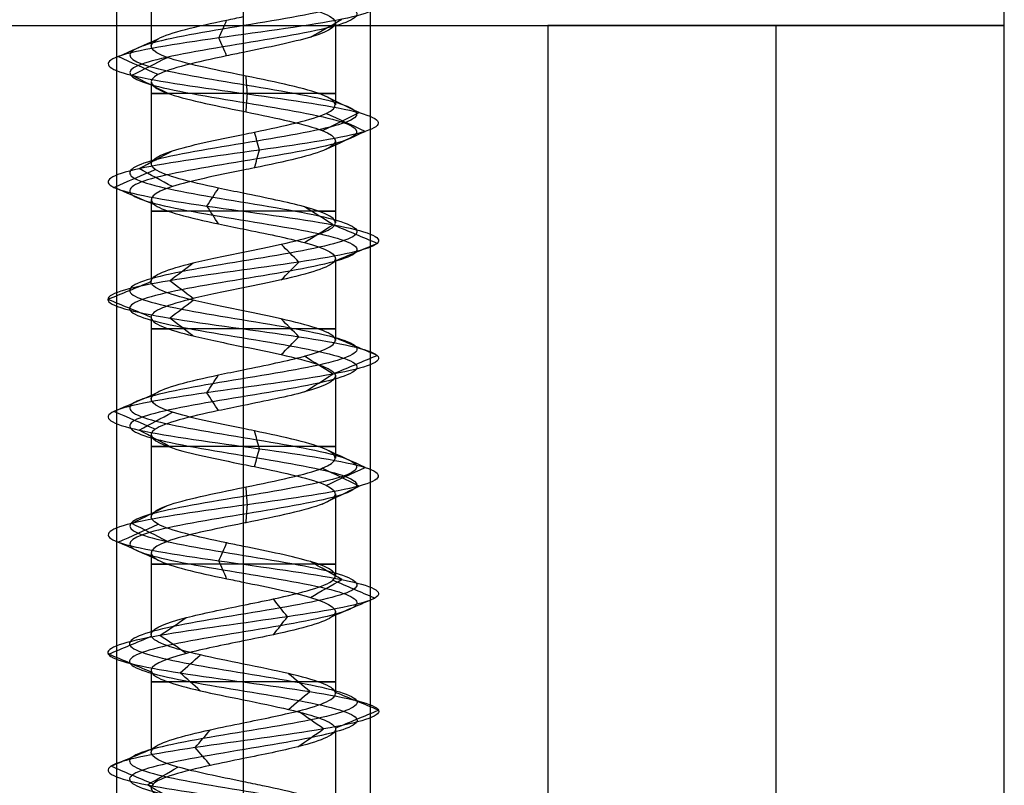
# Model space of a CAD drawing. Header units: millimetres. Extents: x -429 to 422, y -262 to 259.
# Tile 1039 of 1056: x 392 to 412, y 171 to 186. Entities that reach past the tile are written whole.
import ezdxf

# ---------------------------------------------------------------- set-up
doc = ezdxf.new("R2010")
doc.units = ezdxf.units.MM
doc.layers.add('Default', color=7, linetype='Continuous', true_color=0x000000)

msp = doc.modelspace()

# ---------------------------------------------------------------- linework, layer by layer
at = {"layer": 'Default', "color": 9, "true_color": 0xbebcba}
for p, q in [((395.057, 187.273, 880.822), (395.057, 185.658, 880.822)), ((398.688, 186.113, 880.822), (398.688, 184.498, 880.822)), ((396.873, 185.533, 879.005), (396.873, 183.919, 879.003)), ((395.057, 184.954, 880.822), (395.057, 183.34, 880.822)), ((398.688, 183.794, 880.822), (398.688, 182.18, 880.822)), ((396.873, 183.214, 879.003), (396.873, 181.601, 879.011)), ((395.057, 182.634, 880.822), (395.057, 181.022, 880.822)), ((398.688, 181.475, 880.822), (398.688, 179.862, 880.822)), ((396.873, 180.896, 879.011), (396.873, 179.283, 879.007)), ((395.057, 180.318, 880.822), (395.057, 178.704, 880.822)), ((398.688, 179.159, 880.822), (398.688, 177.544, 880.822)), ((396.873, 178.579, 879.007), (396.873, 176.964, 879.002)), ((395.057, 178, 880.822), (395.057, 176.385, 880.822)), ((398.688, 176.84, 880.822), (398.688, 175.224, 880.822)), ((396.873, 176.26, 879.002), (396.873, 174.646, 879.009)), ((395.057, 175.68, 880.822), (395.057, 174.067, 880.822)), ((398.688, 174.52, 880.822), (398.688, 172.907, 880.822)), ((396.873, 173.942, 879.009), (396.873, 172.328, 879.01)), ((395.057, 173.362, 880.822), (395.057, 171.75, 880.822)), ((398.688, 172.203, 880.822), (398.688, 170.589, 880.822)), ((396.873, 171.624, 879.01), (396.873, 170.01, 879.002))]:
    msp.add_line(p, q, dxfattribs=at)
at = {"layer": 'Default'}
for p, q in [((407.373, -247.435, 780.822), (407.373, 186.065, 780.822)), ((407.373, -247.435, 873.822), (407.373, 186.065, 873.822))]:
    msp.add_line(p, q, dxfattribs=at)
at = {"layer": 'Default', "color": 9, "true_color": 0xbebcba, "extrusion": (0, 1, 0)}
for centre, start, end in [((-396.873, 880.822, 184.726), 270, 35.4392), ((-396.873, 880.822, 184.726), 144.6197, 270), ((-396.873, 880.822, 182.408), 270, 35.2305), ((-396.873, 880.822, 182.408), 144.7021, 270), ((-396.873, 880.822, 180.09), 270, 35.3467), ((-396.873, 880.822, 180.09), 144.6749, 270), ((-396.873, 880.822, 177.771), 270, 35.4895), ((-396.873, 880.822, 177.771), 144.755, 270), ((-396.873, 880.822, 175.453), 270, 35.2736), ((-396.873, 880.822, 175.453), 144.5029, 270), ((-396.873, 880.822, 173.135), 270, 35.2522), ((-396.873, 880.822, 173.135), 144.7143, 270)]:
    msp.add_arc(centre, 1.816, start, end, dxfattribs=at)
at = {"layer": 'Default', "color": 9, "true_color": 0xbebcba}
for points, degree in [([(396.873, 199.97, 878.583), (396.128, 199.848, 878.583), (394.653, 199.603, 879.383), (394.458, 199.235, 881.91), (396.475, 198.867, 883.438), (398.853, 198.499, 882.577), (399.422, 198.132, 880.111), (397.66, 197.764, 878.296), (395.178, 197.396, 878.789), (394.245, 197.028, 881.141), (395.714, 196.66, 883.202), (398.242, 196.293, 883.087), (399.518, 195.925, 880.902), (398.376, 195.557, 878.644), (395.86, 195.189, 878.377), (394.269, 194.821, 880.345), (395.059, 194.454, 882.749), (397.506, 194.086, 883.392), (399.374, 193.718, 881.686), (398.956, 193.35, 879.19), (396.633, 192.983, 878.187), (394.529, 192.615, 879.592), (394.567, 192.247, 882.122), (396.713, 191.879, 883.464), (399.004, 191.511, 882.391), (399.347, 191.144, 879.884), (397.428, 190.776, 878.235), (395.001, 190.408, 878.951), (394.285, 190.04, 881.378), (395.934, 189.673, 883.297), (398.441, 189.305, 882.954), (399.514, 188.937, 880.662), (398.173, 188.569, 878.517), (395.643, 188.201, 878.479), (394.237, 187.834, 880.583), (395.24, 187.466, 882.906), (397.736, 187.098, 883.324), (399.442, 186.73, 881.456), (398.8, 186.362, 879.008), (396.396, 185.995, 878.219), (394.428, 185.627, 879.809), (394.695, 185.259, 882.326), (396.953, 184.891, 883.468), (399.137, 184.524, 882.191), (399.252, 184.156, 879.664), (397.192, 183.788, 878.195), (394.84, 183.42, 879.128), (394.346, 183.052, 881.61), (396.162, 182.685, 883.372), (398.628, 182.317, 882.803), (399.489, 181.949, 880.424), (397.959, 181.581, 878.409), (395.436, 181.213, 878.6), (394.226, 180.846, 880.822), (395.436, 180.478, 883.045), (397.959, 180.11, 883.236), (399.489, 179.742, 881.22), (398.628, 179.375, 878.841), (396.162, 179.007, 878.273), (394.346, 178.639, 880.035), (394.84, 178.271, 882.517), (397.192, 177.903, 883.449), (399.252, 177.536, 881.981), (399.137, 177.168, 879.453), (396.953, 176.8, 878.177), (394.695, 176.432, 879.319), (394.428, 176.064, 881.835), (396.396, 175.697, 883.425), (398.8, 175.329, 882.636), (399.442, 174.961, 880.189), (397.736, 174.593, 878.32), (395.24, 174.226, 878.739), (394.237, 173.858, 881.062), (395.643, 173.49, 883.166), (398.173, 173.122, 883.127), (399.514, 172.754, 880.982), (398.441, 172.387, 878.691), (395.934, 172.019, 878.348), (394.285, 171.651, 880.267), (395.001, 171.283, 882.694), (397.428, 170.916, 883.41), (399.347, 170.548, 881.761), (399.004, 170.18, 879.254), (396.713, 169.812, 878.181), (394.567, 169.444, 879.522), (394.529, 169.077, 882.052), (396.633, 168.709, 883.458), (398.956, 168.341, 882.454), (399.374, 167.973, 879.959), (397.506, 167.605, 878.253), (395.059, 167.238, 878.895), (394.269, 166.87, 881.299), (395.86, 166.502, 883.267), (398.376, 166.134, 883), (399.518, 165.767, 880.742), (398.242, 165.399, 878.557), (395.714, 165.031, 878.443), (394.245, 164.663, 880.503), (395.178, 164.295, 882.855), (397.66, 163.928, 883.349), (399.422, 163.56, 881.533), (398.853, 163.192, 879.067), (396.475, 162.824, 878.206), (394.458, 162.456, 879.735), (394.653, 162.089, 882.262), (396.128, 161.843, 883.062), (396.873, 161.721, 883.062)], 3), ([(396.873, 199.794, 878.156), (395.987, 199.671, 878.156), (394.23, 199.426, 879.109), (393.998, 199.058, 882.116), (396.399, 198.691, 883.936), (399.23, 198.323, 882.912), (399.907, 197.955, 879.976), (397.81, 197.587, 877.815), (394.856, 197.219, 878.402), (393.745, 196.852, 881.202), (395.494, 196.484, 883.655), (398.502, 196.116, 883.518), (400.021, 195.748, 880.917), (398.662, 195.381, 878.23), (395.667, 195.013, 877.912), (393.774, 194.645, 880.254), (394.713, 194.277, 883.116), (397.626, 193.909, 883.881), (399.85, 193.542, 881.85), (399.352, 193.174, 878.879), (396.588, 192.806, 877.685), (394.083, 192.438, 879.358), (394.129, 192.07, 882.37), (396.682, 191.703, 883.967), (399.41, 191.335, 882.689), (399.818, 190.967, 879.705), (397.534, 190.599, 877.742), (394.645, 190.232, 878.595), (393.793, 189.864, 881.483), (395.756, 189.496, 883.768), (398.74, 189.128, 883.36), (400.017, 188.76, 880.632), (398.42, 188.393, 878.078), (395.409, 188.025, 878.033), (393.735, 187.657, 880.537), (394.93, 187.289, 883.302), (397.9, 186.921, 883.8), (399.931, 186.554, 881.576), (399.166, 186.186, 878.663), (396.305, 185.818, 877.724), (393.962, 185.45, 879.617), (394.28, 185.083, 882.612), (396.968, 184.715, 883.971), (399.568, 184.347, 882.452), (399.705, 183.979, 879.443), (397.252, 183.611, 877.695), (394.453, 183.244, 878.805), (393.865, 182.876, 881.759), (396.027, 182.508, 883.857), (398.962, 182.14, 883.18), (399.987, 181.772, 880.348), (398.165, 181.405, 877.95), (395.162, 181.037, 878.177), (393.722, 180.669, 880.822), (395.162, 180.301, 883.468), (398.165, 179.934, 883.695), (399.987, 179.566, 881.296), (398.962, 179.198, 878.464), (396.027, 178.83, 877.788), (393.865, 178.462, 879.885), (394.453, 178.095, 882.839), (397.252, 177.727, 883.949), (399.705, 177.359, 882.201), (399.568, 176.991, 879.193), (396.968, 176.624, 877.673), (394.28, 176.256, 879.033), (393.962, 175.888, 882.028), (396.305, 175.52, 883.921), (399.166, 175.152, 882.981), (399.931, 174.785, 880.068), (397.9, 174.417, 877.844), (394.93, 174.049, 878.342), (393.735, 173.681, 881.107), (395.409, 173.313, 883.612), (398.42, 172.946, 883.566), (400.017, 172.578, 881.012), (398.74, 172.21, 878.285), (395.756, 171.842, 877.877), (393.793, 171.475, 880.161), (394.645, 171.107, 883.05), (397.534, 170.739, 883.902), (399.818, 170.371, 881.939), (399.41, 170.003, 878.955), (396.682, 169.636, 877.678), (394.129, 169.268, 879.275), (394.083, 168.9, 882.286), (396.588, 168.532, 883.959), (399.352, 168.164, 882.765), (399.85, 167.797, 879.795), (397.626, 167.429, 877.764), (394.713, 167.061, 878.528), (393.774, 166.693, 881.39), (395.667, 166.326, 883.733), (398.662, 165.958, 883.415), (400.021, 165.59, 880.727), (398.502, 165.222, 878.126), (395.494, 164.854, 877.99), (393.745, 164.487, 880.442), (394.856, 164.119, 883.242), (397.81, 163.751, 883.83), (399.907, 163.383, 881.668), (399.23, 163.015, 878.733), (396.399, 162.648, 877.709), (393.998, 162.28, 879.528), (394.23, 161.912, 882.535), (395.987, 161.667, 883.488), (396.873, 161.544, 883.488)], 3), ([(396.873, 199.617, 878.583), (396.128, 199.495, 878.583), (394.653, 199.25, 879.383), (394.458, 198.882, 881.909), (396.475, 198.514, 883.438), (398.853, 198.146, 882.577), (399.422, 197.778, 880.111), (397.66, 197.411, 878.296), (395.178, 197.043, 878.789), (394.245, 196.675, 881.141), (395.714, 196.307, 883.202), (398.242, 195.94, 883.087), (399.518, 195.572, 880.902), (398.376, 195.204, 878.644), (395.86, 194.836, 878.377), (394.269, 194.468, 880.345), (395.059, 194.101, 882.749), (397.506, 193.733, 883.392), (399.374, 193.365, 881.686), (398.956, 192.997, 879.19), (396.633, 192.629, 878.187), (394.529, 192.262, 879.592), (394.567, 191.894, 882.122), (396.713, 191.526, 883.464), (399.004, 191.158, 882.391), (399.347, 190.791, 879.884), (397.428, 190.423, 878.235), (395.001, 190.055, 878.951), (394.285, 189.687, 881.378), (395.934, 189.319, 883.297), (398.441, 188.952, 882.954), (399.514, 188.584, 880.662), (398.173, 188.216, 878.517), (395.643, 187.848, 878.479), (394.237, 187.48, 880.583), (395.24, 187.113, 882.905), (397.736, 186.745, 883.324), (399.442, 186.377, 881.456), (398.8, 186.009, 879.008), (396.396, 185.642, 878.219), (394.428, 185.274, 879.809), (394.695, 184.906, 882.326), (396.953, 184.538, 883.468), (399.137, 184.17, 882.191), (399.252, 183.803, 879.664), (397.192, 183.435, 878.195), (394.84, 183.067, 879.128), (394.346, 182.699, 881.61), (396.162, 182.331, 883.372), (398.628, 181.964, 882.803), (399.489, 181.596, 880.424), (397.959, 181.228, 878.409), (395.436, 180.86, 878.6), (394.226, 180.493, 880.822), (395.436, 180.125, 883.045), (397.959, 179.757, 883.236), (399.489, 179.389, 881.22), (398.628, 179.021, 878.841), (396.162, 178.654, 878.273), (394.346, 178.286, 880.035), (394.84, 177.918, 882.517), (397.192, 177.55, 883.449), (399.252, 177.183, 881.981), (399.137, 176.815, 879.453), (396.953, 176.447, 878.177), (394.695, 176.079, 879.319), (394.428, 175.711, 881.835), (396.396, 175.344, 883.425), (398.8, 174.976, 882.636), (399.442, 174.608, 880.189), (397.736, 174.24, 878.32), (395.24, 173.872, 878.739), (394.237, 173.505, 881.062), (395.643, 173.137, 883.166), (398.173, 172.769, 883.127), (399.514, 172.401, 880.982), (398.441, 172.034, 878.691), (395.934, 171.666, 878.348), (394.285, 171.298, 880.267), (395.001, 170.93, 882.694), (397.428, 170.562, 883.41), (399.347, 170.195, 881.761), (399.004, 169.827, 879.254), (396.713, 169.459, 878.181), (394.567, 169.091, 879.522), (394.529, 168.723, 882.052), (396.633, 168.356, 883.458), (398.956, 167.988, 882.454), (399.374, 167.62, 879.959), (397.506, 167.252, 878.253), (395.059, 166.885, 878.895), (394.269, 166.517, 881.299), (395.86, 166.149, 883.267), (398.376, 165.781, 883), (399.518, 165.413, 880.742), (398.242, 165.046, 878.557), (395.714, 164.678, 878.443), (394.245, 164.31, 880.503), (395.178, 163.942, 882.855), (397.66, 163.574, 883.349), (399.422, 163.207, 881.533), (398.853, 162.839, 879.067), (396.475, 162.471, 878.206), (394.458, 162.103, 879.735), (394.653, 161.736, 882.262), (396.128, 161.49, 883.062), (396.873, 161.368, 883.062)], 3), ([(396.873, 186.692, 882.638), (396.873, 185.885, 882.638), (396.873, 185.078, 882.638)], 2), ([(396.391, 185.818, 878.196), (396.442, 185.935, 878.475), (396.494, 186.053, 878.754), (396.545, 186.17, 879.032)], 3), ([(398.196, 185.833, 879.576), (398.403, 185.951, 879.382), (398.61, 186.068, 879.187), (398.817, 186.186, 878.992)], 3), ([(394.406, 185.45, 879.8), (394.668, 185.568, 879.909), (394.93, 185.685, 880.017), (395.192, 185.802, 880.126)], 3), ([(396.545, 185.465, 879.035), (396.494, 185.583, 878.755), (396.443, 185.701, 878.475), (396.391, 185.818, 878.196)], 3), ([(395.194, 185.097, 880.127), (394.931, 185.215, 880.018), (394.668, 185.333, 879.909), (394.406, 185.45, 879.8)], 3), ([(394.675, 185.083, 882.339), (394.909, 185.2, 882.178), (395.143, 185.318, 882.016), (395.377, 185.435, 881.855)], 3), ([(395.377, 184.73, 881.854), (395.143, 184.847, 882.016), (394.909, 184.965, 882.177), (394.675, 185.083, 882.339)], 3), ([(396.953, 184.715, 883.491), (396.945, 184.832, 883.207), (396.936, 184.95, 882.922), (396.927, 185.068, 882.638)], 3), ([(396.927, 184.362, 882.638), (396.936, 184.479, 882.922), (396.945, 184.597, 883.207), (396.953, 184.715, 883.491)], 3), ([(399.158, 184.347, 882.204), (398.914, 184.465, 882.056), (398.671, 184.582, 881.909), (398.427, 184.7, 881.762)], 3), ([(396.873, 184.374, 882.638), (396.873, 183.567, 882.638), (396.873, 182.76, 882.638)], 2), ([(398.427, 183.994, 881.762), (398.671, 184.112, 881.909), (398.914, 184.229, 882.056), (399.158, 184.347, 882.204)], 3), ([(399.273, 183.979, 879.653), (399.018, 184.097, 879.778), (398.762, 184.214, 879.902), (398.507, 184.332, 880.027)], 3), ([(398.507, 183.627, 880.027), (398.762, 183.744, 879.902), (399.018, 183.862, 879.778), (399.273, 183.979, 879.653)], 3), ([(397.194, 183.611, 878.171), (397.16, 183.729, 878.453), (397.126, 183.846, 878.736), (397.092, 183.964, 879.018)], 3), ([(394.821, 183.244, 879.113), (395.039, 183.361, 879.294), (395.258, 183.479, 879.476), (395.476, 183.596, 879.658)], 3), ([(397.092, 183.259, 879.018), (397.126, 183.376, 878.736), (397.16, 183.494, 878.453), (397.194, 183.611, 878.171)], 3), ([(394.323, 182.876, 881.617), (394.594, 182.993, 881.532), (394.865, 183.111, 881.448), (395.136, 183.228, 881.363)], 3), ([(395.476, 182.891, 879.658), (395.258, 183.009, 879.476), (395.039, 183.126, 879.294), (394.821, 183.244, 879.113)], 3), ([(395.136, 182.524, 881.363), (394.865, 182.641, 881.448), (394.594, 182.758, 881.532), (394.323, 182.876, 881.617)], 3), ([(396.156, 182.508, 883.394), (396.232, 182.625, 883.121), (396.308, 182.743, 882.848), (396.384, 182.86, 882.575)], 3), ([(396.384, 182.156, 882.575), (396.308, 182.273, 882.848), (396.232, 182.391, 883.121), (396.156, 182.508, 883.394)], 3), ([(398.643, 182.14, 882.821), (398.455, 182.258, 882.609), (398.267, 182.375, 882.396), (398.079, 182.492, 882.184)], 3), ([(396.873, 182.056, 882.638), (396.873, 181.249, 882.638), (396.873, 180.442, 882.638)], 2), ([(398.079, 181.789, 882.184), (398.267, 181.906, 882.397), (398.455, 182.023, 882.609), (398.643, 182.14, 882.821)], 3), ([(399.512, 181.772, 880.42), (399.232, 181.89, 880.463), (398.952, 182.007, 880.506), (398.672, 182.124, 880.548)], 3), ([(397.969, 181.405, 878.387), (397.852, 181.522, 878.646), (397.736, 181.639, 878.904), (397.62, 181.756, 879.162)], 3), ([(398.672, 181.421, 880.548), (398.952, 181.538, 880.506), (399.232, 181.655, 880.463), (399.512, 181.772, 880.42)], 3), ([(395.423, 181.037, 878.58), (395.577, 181.154, 878.818), (395.73, 181.271, 879.056), (395.884, 181.388, 879.293)], 3), ([(397.62, 181.053, 879.162), (397.736, 181.17, 878.904), (397.852, 181.288, 878.646), (397.969, 181.405, 878.387)], 3), ([(394.202, 180.669, 880.822), (394.486, 180.786, 880.822), (394.769, 180.903, 880.822), (395.052, 181.02, 880.822)], 3), ([(395.884, 180.686, 879.293), (395.73, 180.803, 879.056), (395.577, 180.92, 878.818), (395.423, 181.037, 878.58)], 3), ([(395.052, 180.318, 880.822), (394.769, 180.435, 880.822), (394.486, 180.552, 880.822), (394.202, 180.669, 880.822)], 3), ([(395.423, 180.301, 883.065), (395.576, 180.418, 882.827), (395.73, 180.535, 882.589), (395.884, 180.653, 882.351)], 3), ([(395.884, 179.95, 882.351), (395.73, 180.067, 882.589), (395.576, 180.184, 882.827), (395.423, 180.301, 883.065)], 3), ([(397.969, 179.934, 883.257), (397.852, 180.051, 882.999), (397.736, 180.168, 882.741), (397.62, 180.285, 882.482)], 3), ([(397.62, 179.582, 882.482), (397.736, 179.699, 882.741), (397.852, 179.816, 882.999), (397.969, 179.934, 883.257)], 3), ([(399.512, 179.566, 881.224), (399.232, 179.683, 881.181), (398.951, 179.801, 881.139), (398.671, 179.918, 881.096)], 3), ([(396.873, 179.738, 882.638), (396.873, 178.931, 882.638), (396.873, 178.124, 882.638)], 2), ([(398.643, 179.198, 878.823), (398.455, 179.315, 879.036), (398.267, 179.433, 879.249), (398.078, 179.55, 879.461)], 3), ([(398.671, 179.214, 881.096), (398.952, 179.331, 881.139), (399.232, 179.449, 881.181), (399.512, 179.566, 881.224)], 3), ([(396.156, 178.83, 878.25), (396.232, 178.948, 878.523), (396.308, 179.065, 878.797), (396.384, 179.182, 879.07)], 3), ([(398.079, 178.846, 879.461), (398.267, 178.963, 879.248), (398.455, 179.081, 879.036), (398.643, 179.198, 878.823)], 3), ([(394.323, 178.462, 880.028), (394.594, 178.58, 880.112), (394.865, 178.697, 880.197), (395.136, 178.815, 880.281)], 3), ([(396.384, 178.478, 879.07), (396.308, 178.595, 878.797), (396.232, 178.713, 878.524), (396.156, 178.83, 878.25)], 3), ([(395.137, 178.11, 880.281), (394.866, 178.228, 880.197), (394.594, 178.345, 880.112), (394.323, 178.462, 880.028)], 3), ([(394.821, 178.095, 882.532), (395.04, 178.212, 882.35), (395.258, 178.33, 882.168), (395.476, 178.447, 881.986)], 3), ([(395.476, 177.742, 881.986), (395.258, 177.86, 882.168), (395.04, 177.977, 882.35), (394.821, 178.095, 882.532)], 3), ([(397.194, 177.727, 883.473), (397.16, 177.844, 883.191), (397.126, 177.962, 882.909), (397.092, 178.08, 882.626)], 3), ([(397.092, 177.374, 882.626), (397.126, 177.492, 882.908), (397.16, 177.609, 883.191), (397.194, 177.727, 883.473)], 3), ([(399.273, 177.359, 881.991), (399.018, 177.477, 881.867), (398.762, 177.594, 881.742), (398.507, 177.712, 881.618)], 3), ([(396.873, 177.419, 882.638), (396.873, 176.612, 882.638), (396.873, 175.805, 882.638)], 2), ([(399.158, 176.991, 879.441), (398.915, 177.109, 879.588), (398.671, 177.226, 879.735), (398.428, 177.344, 879.882)], 3), ([(398.507, 177.006, 881.618), (398.762, 177.124, 881.742), (399.018, 177.242, 881.867), (399.273, 177.359, 881.991)], 3), ([(398.428, 176.639, 879.882), (398.671, 176.756, 879.735), (398.915, 176.874, 879.588), (399.158, 176.991, 879.441)], 3), ([(396.953, 176.624, 878.153), (396.945, 176.741, 878.437), (396.936, 176.859, 878.721), (396.928, 176.976, 879.005)], 3), ([(394.675, 176.256, 879.305), (394.909, 176.373, 879.467), (395.143, 176.491, 879.628), (395.377, 176.608, 879.79)], 3), ([(396.928, 176.271, 879.005), (396.936, 176.388, 878.721), (396.945, 176.506, 878.437), (396.953, 176.624, 878.153)], 3), ([(394.406, 175.888, 881.844), (394.668, 176.005, 881.735), (394.931, 176.123, 881.627), (395.193, 176.24, 881.518)], 3), ([(395.377, 175.903, 879.79), (395.143, 176.021, 879.628), (394.909, 176.138, 879.467), (394.675, 176.256, 879.305)], 3), ([(395.193, 175.535, 881.518), (394.931, 175.653, 881.627), (394.668, 175.77, 881.735), (394.406, 175.888, 881.844)], 3), ([(396.391, 175.52, 883.449), (396.442, 175.638, 883.169), (396.494, 175.755, 882.89), (396.545, 175.873, 882.61)], 3), ([(396.545, 175.168, 882.611), (396.494, 175.285, 882.89), (396.442, 175.403, 883.169), (396.391, 175.52, 883.449)], 3), ([(398.817, 175.152, 882.652), (398.61, 175.27, 882.458), (398.403, 175.387, 882.263), (398.197, 175.505, 882.069)], 3), ([(396.873, 175.101, 882.638), (396.873, 174.294, 882.638), (396.873, 173.487, 882.638)], 2), ([(398.197, 174.8, 882.069), (398.404, 174.918, 882.263), (398.61, 175.035, 882.458), (398.817, 175.152, 882.652)], 3), ([(399.465, 174.785, 880.183), (399.19, 174.902, 880.251), (398.914, 175.019, 880.319), (398.639, 175.137, 880.387)], 3), ([(397.744, 174.417, 878.298), (397.651, 174.534, 878.566), (397.559, 174.651, 878.834), (397.466, 174.769, 879.102)], 3), ([(398.639, 174.433, 880.387), (398.914, 174.55, 880.319), (399.19, 174.667, 880.251), (399.465, 174.785, 880.183)], 3), ([(395.226, 174.049, 878.72), (395.401, 174.166, 878.943), (395.575, 174.283, 879.166), (395.75, 174.401, 879.39)], 3), ([(397.466, 174.065, 879.102), (397.559, 174.182, 878.834), (397.651, 174.3, 878.566), (397.744, 174.417, 878.298)], 3), ([(394.213, 173.681, 881.064), (394.495, 173.798, 881.038), (394.777, 173.915, 881.013), (395.059, 174.033, 880.987)], 3), ([(395.75, 173.697, 879.389), (395.575, 173.815, 879.166), (395.401, 173.932, 878.943), (395.226, 174.049, 878.72)], 3), ([(395.059, 173.33, 880.987), (394.777, 173.447, 881.013), (394.495, 173.564, 881.038), (394.213, 173.681, 881.064)], 3), ([(395.632, 173.313, 883.187), (395.763, 173.43, 882.936), (395.895, 173.548, 882.685), (396.026, 173.665, 882.435)], 3), ([(396.026, 172.962, 882.435), (395.895, 173.079, 882.685), (395.763, 173.196, 882.936), (395.632, 173.313, 883.187)], 3), ([(398.184, 172.946, 883.148), (398.045, 173.063, 882.902), (397.906, 173.18, 882.655), (397.767, 173.297, 882.408)], 3), ([(397.767, 172.595, 882.408), (397.906, 172.712, 882.655), (398.045, 172.829, 882.902), (398.184, 172.946, 883.148)], 3), ([(399.538, 172.578, 880.983), (399.255, 172.695, 880.966), (398.973, 172.812, 880.949), (398.69, 172.929, 880.932)], 3), ([(396.873, 172.783, 882.638), (396.873, 171.976, 882.638), (396.873, 171.169, 882.638)], 2), ([(398.455, 172.21, 878.671), (398.287, 172.327, 878.9), (398.119, 172.444, 879.128), (397.951, 172.562, 879.356)], 3), ([(398.69, 172.227, 880.932), (398.973, 172.344, 880.949), (399.255, 172.461, 880.966), (399.538, 172.578, 880.983)], 3), ([(395.926, 171.842, 878.325), (396.026, 171.96, 878.591), (396.127, 172.077, 878.856), (396.227, 172.194, 879.121)], 3), ([(397.951, 171.859, 879.356), (398.119, 171.976, 879.128), (398.287, 172.093, 878.9), (398.455, 172.21, 878.671)], 3), ([(394.262, 171.475, 880.262), (394.539, 171.592, 880.321), (394.816, 171.709, 880.381), (395.094, 171.826, 880.44)], 3), ([(396.227, 171.491, 879.121), (396.127, 171.608, 878.856), (396.026, 171.725, 878.591), (395.926, 171.842, 878.325)], 3), ([(395.094, 171.123, 880.44), (394.817, 171.24, 880.381), (394.539, 171.357, 880.321), (394.262, 171.475, 880.262)], 3), ([(394.984, 171.107, 882.71), (395.185, 171.224, 882.51), (395.386, 171.341, 882.309), (395.586, 171.459, 882.108)], 3), ([(395.587, 170.755, 882.108), (395.386, 170.872, 882.309), (395.185, 170.989, 882.51), (394.984, 171.107, 882.71)], 3)]:
    msp.add_open_spline(points, degree=degree, dxfattribs=at)
at = {"layer": 'Default'}
for points in [[(394.373, 195.065, 880.822), (394.373, 172.565, 880.822), (394.373, 150.065, 880.822)], [(396.873, 195.065, 883.322), (396.873, 172.565, 883.322), (396.873, 150.065, 883.322)], [(396.873, 195.065, 878.322), (396.873, 172.565, 878.322), (396.873, 150.065, 878.322)], [(399.373, 195.065, 880.822), (399.373, 172.565, 880.822), (399.373, 150.065, 880.822)], [(411.873, -246.435, 771.822), (411.873, -25.685, 771.822), (411.873, 195.065, 771.822)], [(411.873, -246.435, 780.822), (411.873, -25.685, 780.822), (411.873, 195.065, 780.822)], [(411.873, -246.435, 776.322), (411.873, -25.685, 776.322), (411.873, 195.065, 776.322)], [(411.873, 186.065, 780.822), (411.873, 190.565, 780.822), (411.873, 195.065, 780.822)], [(411.873, 186.065, 873.822), (411.873, 190.565, 873.822), (411.873, 195.065, 873.822)], [(411.873, 186.065, 827.322), (411.873, 190.565, 827.322), (411.873, 195.065, 827.322)], [(411.873, 154.531, 771.822), (411.873, 174.531, 771.822), (411.873, 194.531, 771.822)], [(411.873, 154.531, 780.822), (411.873, 174.531, 780.822), (411.873, 194.531, 780.822)], [(411.873, 154.531, 776.322), (411.873, 174.531, 776.322), (411.873, 194.531, 776.322)], [(-418.127, 186.065, 780.822), (-3.127, 186.065, 780.822), (411.873, 186.065, 780.822)], [(-418.127, 186.065, 873.822), (-3.127, 186.065, 873.822), (411.873, 186.065, 873.822)], [(-418.127, 186.065, 827.322), (-3.127, 186.065, 827.322), (411.873, 186.065, 827.322)], [(411.873, 186.065, 780.822), (407.373, 186.065, 780.822), (402.873, 186.065, 780.822)], [(402.873, 186.065, 780.822), (402.873, 186.065, 827.322), (402.873, 186.065, 873.822)], [(411.873, 186.065, 873.822), (407.373, 186.065, 873.822), (402.873, 186.065, 873.822)], [(402.873, 186.065, 780.822), (402.873, -30.685, 780.822), (402.873, -247.435, 780.822)], [(402.873, 186.065, 873.822), (402.873, -30.685, 873.822), (402.873, -247.435, 873.822)], [(411.873, 186.065, 827.322), (407.373, 186.065, 827.322), (402.873, 186.065, 827.322)], [(402.873, 186.065, 827.322), (402.873, -30.685, 827.322), (402.873, -247.435, 827.322)], [(407.373, 186.065, 780.822), (407.373, 186.065, 827.322), (407.373, 186.065, 873.822)], [(411.873, 186.065, 780.822), (411.873, 186.065, 827.322), (411.873, 186.065, 873.822)], [(411.873, -246.435, 780.822), (411.873, -30.185, 780.822), (411.873, 186.065, 780.822)], [(411.873, -246.435, 873.822), (411.873, -30.185, 873.822), (411.873, 186.065, 873.822)], [(411.873, -246.435, 827.322), (411.873, -30.185, 827.322), (411.873, 186.065, 827.322)], [(411.873, 186.065, 780.822), (411.873, 186.065, 827.322), (411.873, 186.065, 873.822)]]:
    msp.add_open_spline(points, degree=2, dxfattribs=at)
at = {"layer": 'Default', "color": 9, "true_color": 0xbebcba}
for points, knots in [([(396.873, 186.692, 882.638), (397.074, 186.651, 882.639), (397.879, 186.488, 882.515), (398.955, 186.202, 881.336), (398.466, 185.856, 879.473), (397.365, 185.634, 879.01), (396.873, 185.533, 879.005)], [-16.728505, -16.728505, -16.728505, -16.728505, -15.8438, -13.189681, -10.535562, -8.367307, -8.367307, -8.367307, -8.367307]), ([(396.873, 185.078, 882.638), (396.29, 185.197, 882.637), (395.706, 185.316, 882.332), (395.375, 185.435, 881.853), (395.034, 185.557, 881.359), (394.962, 185.68, 880.679), (395.192, 185.802, 880.125), (395.422, 185.925, 879.57), (395.953, 186.048, 879.14), (396.544, 186.17, 879.032), (396.652, 186.193, 879.013), (396.762, 186.215, 879.004), (396.873, 186.238, 879.005)], [-15.632466, -15.632466, -15.632466, -15.632466, -13.228322, -13.228322, -13.228322, -10.743345, -10.743345, -10.743345, -8.258283, -8.258283, -8.258283, -7.803231, -7.803231, -7.803231, -7.803231]), ([(396.873, 185.533, 879.005), (396.762, 185.511, 879.004), (396.051, 185.366, 879.062), (394.89, 185.098, 880), (395.104, 184.734, 882.018), (396.29, 184.493, 882.637), (396.873, 184.374, 882.638)], [-8.367307, -8.367307, -8.367307, -8.367307, -7.881443, -5.227324, -2.573205, 0, 0, 0, 0]), ([(396.873, 183.919, 879.003), (396.946, 183.934, 879.003), (397.02, 183.949, 879.007), (397.092, 183.963, 879.015), (397.689, 184.086, 879.088), (398.245, 184.209, 879.484), (398.508, 184.331, 880.024), (398.771, 184.454, 880.564), (398.74, 184.576, 881.247), (398.429, 184.699, 881.761), (398.118, 184.822, 882.275), (397.528, 184.944, 882.619), (396.927, 185.067, 882.637), (396.909, 185.071, 882.638), (396.891, 185.074, 882.638), (396.873, 185.078, 882.638)], [-7.832008, -7.832008, -7.832008, -7.832008, -7.528171, -7.528171, -7.528171, -5.043059, -5.043059, -5.043059, -2.557914, -2.557914, -2.557914, -0.07214, -0.07214, -0.07214, 0, 0, 0, 0]), ([(396.873, 184.374, 882.638), (396.891, 184.37, 882.638), (397.51, 184.244, 882.63), (398.709, 183.995, 881.93), (398.802, 183.627, 879.881), (397.621, 183.367, 879.039), (396.946, 183.229, 879.003), (396.873, 183.214, 879.003)], [-16.737468, -16.737468, -16.737468, -16.737468, -16.657, -14.001537, -11.346073, -8.690609, -8.366026, -8.366026, -8.366026, -8.366026]), ([(396.873, 182.76, 882.638), (396.708, 182.793, 882.639), (396.544, 182.827, 882.619), (396.386, 182.86, 882.575), (395.807, 182.983, 882.413), (395.316, 183.105, 881.937), (395.137, 183.228, 881.363), (394.959, 183.351, 880.79), (395.092, 183.473, 880.119), (395.476, 183.596, 879.657), (395.814, 183.703, 879.252), (396.345, 183.811, 879.008), (396.873, 183.919, 879.003)], [-15.63939, -15.63939, -15.63939, -15.63939, -14.986777, -14.986777, -14.986777, -12.500257, -12.500257, -12.500257, -10.013878, -10.013878, -10.013878, -7.832008, -7.832008, -7.832008, -7.832008]), ([(396.873, 183.214, 879.003), (396.345, 183.107, 879.008), (395.209, 182.877, 879.53), (394.825, 182.524, 881.461), (395.941, 182.245, 882.543), (396.708, 182.089, 882.639), (396.873, 182.056, 882.638)], [-8.366026, -8.366026, -8.366026, -8.366026, -6.035145, -3.379681, -0.724217, 0, 0, 0, 0]), ([(396.873, 181.601, 879.011), (397.13, 181.653, 879.01), (397.387, 181.705, 879.061), (397.619, 181.757, 879.165), (398.167, 181.879, 879.412), (398.58, 182.002, 879.956), (398.671, 182.125, 880.55), (398.761, 182.247, 881.143), (398.528, 182.37, 881.786), (398.079, 182.492, 882.185), (397.752, 182.581, 882.474), (397.311, 182.67, 882.634), (396.873, 182.76, 882.638)], [-7.800135, -7.800135, -7.800135, -7.800135, -6.744518, -6.744518, -6.744518, -4.258999, -4.258999, -4.258999, -1.773551, -1.773551, -1.773551, 0, 0, 0, 0]), ([(396.873, 182.056, 882.638), (397.311, 181.966, 882.634), (398.359, 181.755, 882.253), (398.994, 181.42, 880.501), (397.991, 181.123, 879.18), (397.13, 180.949, 879.01), (396.873, 180.896, 879.011)], [-16.6743, -16.6743, -16.6743, -16.6743, -14.752232, -12.106272, -9.460311, -8.336702, -8.336702, -8.336702, -8.336702]), ([(396.873, 180.442, 882.638), (396.524, 180.512, 882.637), (396.175, 180.583, 882.54), (395.885, 180.653, 882.352), (395.381, 180.776, 882.026), (395.054, 180.899, 881.425), (395.054, 181.021, 880.824), (395.054, 181.144, 880.224), (395.381, 181.266, 879.623), (395.885, 181.389, 879.297), (396.175, 181.46, 879.109), (396.524, 181.53, 879.012), (396.873, 181.601, 879.011)], [-15.596644, -15.596644, -15.596644, -15.596644, -14.202599, -14.202599, -14.202599, -11.716491, -11.716491, -11.716491, -9.230365, -9.230365, -9.230365, -7.800135, -7.800135, -7.800135, -7.800135]), ([(396.873, 180.896, 879.011), (396.524, 180.826, 879.012), (395.569, 180.633, 879.277), (394.727, 180.317, 880.824), (395.569, 180.001, 882.372), (396.524, 179.808, 882.637), (396.873, 179.738, 882.638)], [-8.336702, -8.336702, -8.336702, -8.336702, -6.814351, -4.168391, -1.52243, 0, 0, 0, 0]), ([(396.873, 179.283, 879.007), (397.311, 179.372, 879.012), (397.752, 179.461, 879.172), (398.078, 179.55, 879.462), (398.528, 179.673, 879.86), (398.761, 179.795, 880.503), (398.67, 179.918, 881.098), (398.58, 180.04, 881.692), (398.166, 180.163, 882.236), (397.618, 180.286, 882.483), (397.386, 180.338, 882.588), (397.129, 180.39, 882.639), (396.873, 180.442, 882.638)], [-7.799216, -7.799216, -7.799216, -7.799216, -5.994064, -5.994064, -5.994064, -3.50751, -3.50751, -3.50751, -1.020957, -1.020957, -1.020957, 0, 0, 0, 0]), ([(396.873, 179.738, 882.638), (397.129, 179.686, 882.639), (397.991, 179.511, 882.468), (398.993, 179.214, 881.147), (398.359, 178.879, 879.393), (397.311, 178.668, 879.012), (396.873, 178.579, 879.007)], [-16.700027, -16.700027, -16.700027, -16.700027, -15.575873, -12.926078, -10.276284, -8.352092, -8.352092, -8.352092, -8.352092]), ([(396.873, 178.124, 882.638), (396.344, 178.231, 882.634), (395.813, 178.339, 882.39), (395.475, 178.447, 881.985), (395.091, 178.569, 881.524), (394.957, 178.692, 880.854), (395.136, 178.815, 880.281), (395.315, 178.937, 879.707), (395.805, 179.06, 879.231), (396.384, 179.182, 879.07), (396.542, 179.216, 879.026), (396.707, 179.249, 879.006), (396.873, 179.283, 879.007)], [-15.613516, -15.613516, -15.613516, -15.613516, -13.450016, -13.450016, -13.450016, -10.965036, -10.965036, -10.965036, -8.479929, -8.479929, -8.479929, -7.799216, -7.799216, -7.799216, -7.799216]), ([(396.873, 178.579, 879.007), (396.707, 178.545, 879.006), (395.94, 178.389, 879.101), (394.824, 178.11, 880.183), (395.208, 177.758, 882.113), (396.344, 177.527, 882.634), (396.873, 177.419, 882.638)], [-8.352092, -8.352092, -8.352092, -8.352092, -7.626489, -4.976694, -2.3269, 0, 0, 0, 0]), ([(396.873, 176.964, 879.002), (396.891, 176.968, 879.002), (396.909, 176.972, 879.002), (396.928, 176.976, 879.003), (397.528, 177.098, 879.021), (398.118, 177.221, 879.366), (398.429, 177.343, 879.88), (398.739, 177.466, 880.394), (398.77, 177.589, 881.077), (398.507, 177.711, 881.617), (398.244, 177.834, 882.157), (397.687, 177.956, 882.554), (397.091, 178.079, 882.626), (397.018, 178.094, 882.635), (396.946, 178.109, 882.639), (396.873, 178.124, 882.638)], [-7.821874, -7.821874, -7.821874, -7.821874, -7.745852, -7.745852, -7.745852, -5.260587, -5.260587, -5.260587, -2.774999, -2.774999, -2.774999, -0.288897, -0.288897, -0.288897, 0, 0, 0, 0]), ([(396.873, 177.419, 882.638), (396.946, 177.405, 882.639), (397.62, 177.267, 882.602), (398.801, 177.007, 881.76), (398.709, 176.639, 879.711), (397.51, 176.39, 879.01), (396.891, 176.264, 879.002), (396.873, 176.26, 879.002)], [-16.732463, -16.732463, -16.732463, -16.732463, -16.410685, -13.756016, -11.101346, -8.446676, -8.365482, -8.365482, -8.365482, -8.365482]), ([(396.873, 175.805, 882.638), (396.763, 175.828, 882.639), (396.654, 175.85, 882.63), (396.546, 175.872, 882.61), (395.955, 175.995, 882.502), (395.423, 176.117, 882.072), (395.193, 176.24, 881.517), (394.963, 176.363, 880.962), (395.035, 176.485, 880.282), (395.376, 176.608, 879.788), (395.707, 176.727, 879.308), (396.29, 176.845, 879.004), (396.873, 176.964, 879.002)], [-15.637448, -15.637448, -15.637448, -15.637448, -15.20352, -15.20352, -15.20352, -12.717212, -12.717212, -12.717212, -10.231282, -10.231282, -10.231282, -7.821874, -7.821874, -7.821874, -7.821874]), ([(396.873, 176.26, 879.002), (396.29, 176.141, 879.004), (395.105, 175.9, 879.623), (394.891, 175.536, 881.642), (396.052, 175.268, 882.58), (396.763, 175.123, 882.639), (396.873, 175.101, 882.638)], [-8.365482, -8.365482, -8.365482, -8.365482, -5.792006, -3.137337, -0.482667, 0, 0, 0, 0]), ([(396.873, 174.646, 879.009), (397.075, 174.687, 879.007), (397.276, 174.728, 879.038), (397.466, 174.769, 879.104), (398.034, 174.891, 879.299), (398.495, 175.014, 879.804), (398.639, 175.137, 880.387), (398.782, 175.259, 880.97), (398.609, 175.382, 881.631), (398.197, 175.504, 882.068), (397.861, 175.605, 882.426), (397.365, 175.705, 882.633), (396.873, 175.805, 882.638)], [-7.807043, -7.807043, -7.807043, -7.807043, -6.976358, -6.976358, -6.976358, -4.491104, -4.491104, -4.491104, -2.005998, -2.005998, -2.005998, 0, 0, 0, 0]), ([(396.873, 175.101, 882.638), (397.365, 175.001, 882.633), (398.467, 174.778, 882.172), (398.956, 174.433, 880.309), (397.88, 174.146, 879.131), (397.075, 173.983, 879.007), (396.873, 173.942, 879.009)], [-16.686845, -16.686845, -16.686845, -16.686845, -14.522661, -11.874883, -9.227105, -8.342327, -8.342327, -8.342327, -8.342327]), ([(396.873, 173.487, 882.638), (396.579, 173.547, 882.638), (396.285, 173.606, 882.571), (396.027, 173.666, 882.435), (395.496, 173.788, 882.156), (395.116, 173.911, 881.587), (395.061, 174.033, 880.989), (395.007, 174.156, 880.39), (395.278, 174.278, 879.762), (395.751, 174.401, 879.392), (396.066, 174.483, 879.145), (396.47, 174.564, 879.012), (396.873, 174.646, 879.009)], [-15.604917, -15.604917, -15.604917, -15.604917, -14.435106, -14.435106, -14.435106, -11.948704, -11.948704, -11.948704, -9.462258, -9.462258, -9.462258, -7.807043, -7.807043, -7.807043, -7.807043]), ([(396.873, 173.942, 879.009), (396.47, 173.86, 879.012), (395.459, 173.656, 879.344), (394.736, 173.329, 881.018), (395.68, 173.025, 882.432), (396.579, 172.842, 882.638), (396.873, 172.783, 882.638)], [-8.342327, -8.342327, -8.342327, -8.342327, -6.579327, -3.931549, -1.283771, 0, 0, 0, 0]), ([(396.873, 172.328, 879.01), (397.257, 172.406, 879.012), (397.643, 172.484, 879.132), (397.951, 172.562, 879.359), (398.434, 172.685, 879.715), (398.724, 172.807, 880.334), (398.688, 172.93, 880.934), (398.652, 173.053, 881.534), (398.289, 173.175, 882.114), (397.766, 173.298, 882.409), (397.497, 173.361, 882.561), (397.185, 173.424, 882.638), (396.873, 173.487, 882.638)], [-7.797326, -7.797326, -7.797326, -7.797326, -6.217085, -6.217085, -6.217085, -3.730727, -3.730727, -3.730727, -1.244416, -1.244416, -1.244416, 0, 0, 0, 0]), ([(396.873, 172.783, 882.638), (397.185, 172.72, 882.638), (398.103, 172.534, 882.413), (399.014, 172.226, 880.954), (398.25, 171.903, 879.321), (397.257, 171.702, 879.012), (396.873, 171.624, 879.01)], [-16.681719, -16.681719, -16.681719, -16.681719, -15.318312, -12.671297, -10.024281, -8.341619, -8.341619, -8.341619, -8.341619]), ([(396.873, 171.169, 882.638), (396.398, 171.266, 882.633), (395.921, 171.362, 882.443), (395.586, 171.459, 882.108), (395.162, 171.581, 881.684), (394.968, 171.704, 881.028), (395.094, 171.827, 880.441), (395.22, 171.949, 879.854), (395.666, 172.072, 879.335), (396.228, 172.194, 879.123), (396.432, 172.239, 879.045), (396.652, 172.284, 879.008), (396.873, 172.328, 879.01)], [-15.601562, -15.601562, -15.601562, -15.601562, -13.67352, -13.67352, -13.67352, -11.188318, -11.188318, -11.188318, -8.70298, -8.70298, -8.70298, -7.797326, -7.797326, -7.797326, -7.797326]), ([(396.873, 171.624, 879.01), (396.652, 171.58, 879.008), (395.828, 171.412, 879.147), (394.775, 171.122, 880.372), (395.314, 170.781, 882.2), (396.398, 170.562, 882.633), (396.873, 170.465, 882.638)], [-8.341619, -8.341619, -8.341619, -8.341619, -7.377266, -4.730251, -2.083235, 0, 0, 0, 0]), ([(396.873, 170.01, 879.002), (397.437, 170.125, 879.005), (398.003, 170.24, 879.289), (398.337, 170.355, 879.743), (398.693, 170.478, 880.227), (398.785, 170.601, 880.905), (398.572, 170.723, 881.466), (398.359, 170.846, 882.028), (397.84, 170.968, 882.474), (397.253, 171.091, 882.6), (397.128, 171.117, 882.627), (397.001, 171.143, 882.639), (396.873, 171.169, 882.638)], [-7.812655, -7.812655, -7.812655, -7.812655, -5.479147, -5.479147, -5.479147, -2.993053, -2.993053, -2.993053, -0.506657, -0.506657, -0.506657, 0, 0, 0, 0])]:
    msp.add_open_spline(points, degree=3, knots=knots, dxfattribs=at)

doc.saveas('drawing.dxf')
